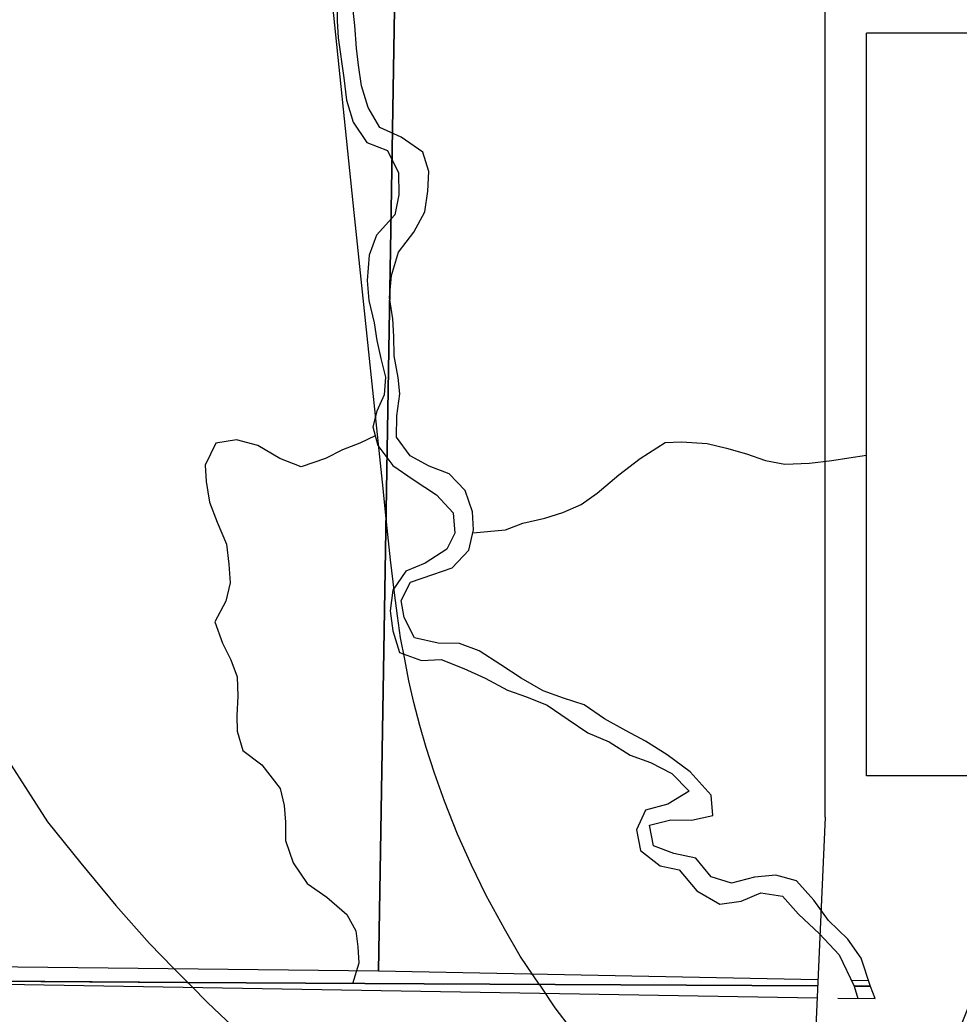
# Model space of a CAD drawing. Extents: x -1.2 to 34, y -8.5 to 22.
# Drawn here: x 6.085 to 6.654, y 17.705 to 18.307 of the extents above; entities that cross this region are included whole.
import ezdxf

# ---------------------------------------------------------------- set-up
doc = ezdxf.new("R2010")
doc.units = 0
for name, color, linetype in [('DV_X_County_Line', 7, 'Continuous'), ('GM_X_Major_River', 7, 'Continuous'), ('GM_X_Minor_River', 7, 'Continuous'), ('GM_X_Rail_Line', 7, 'Continuous'), ('GM_X_Section', 7, 'Continuous'), ('GM_X_State_Route', 7, 'Continuous'), ('GM_X_Unincorporated_Text', 7, 'Continuous'), ('SH_Cut_Line', 7, 'Continuous'), ('SH_Text', 7, 'Continuous')]:
    doc.layers.add(name, color=color, linetype=linetype)

msp = doc.modelspace()

# ---------------------------------------------------------------- linework, layer by layer
at = {"layer": 'DV_X_County_Line'}
msp.add_line((6.58091, 17.7147), (6.6036, 17.71432), dxfattribs=at)
msp.add_lwpolyline([(2.42579, 17.6899), (5.44456, 17.61022), (5.4511, 17.73366), (6.56837, 17.71491)], dxfattribs=at)
at = {"layer": 'GM_X_Major_River'}
for p, q in [((6.59075, 17.72181), (6.6007, 17.72175)), ((6.59075, 17.72181), (6.59295, 17.71449)), ((6.6036, 17.71432), (6.6007, 17.72175))]:
    msp.add_line(p, q, dxfattribs=at)
for points in [[(6.2771, 18.32911), (6.27747, 18.30672), (6.27802, 18.29647), (6.28146, 18.27224), (6.2832, 18.25861), (6.28722, 18.24539), (6.29541, 18.233), (6.30803, 18.22827), (6.31471, 18.21472), (6.31493, 18.20143), (6.31247, 18.18925), (6.30127, 18.17691), (6.2969, 18.1647), (6.29563, 18.14949), (6.29659, 18.13736), (6.29986, 18.12375), (6.30155, 18.11315), (6.30401, 18.10218), (6.30686, 18.09084), (6.30589, 18.0802), (6.30149, 18.07025), (6.29899, 18.06072), (6.30221, 18.04939), (6.31115, 18.03739), (6.32346, 18.02886), (6.33767, 18.01961), (6.34773, 18.00877), (6.3487, 17.99626), (6.34391, 17.98669), (6.33075, 17.97812), (6.31904, 17.97337), (6.31125, 17.96186), (6.30955, 17.9493), (6.31127, 17.93718), (6.31529, 17.92396), (6.32867, 17.91925), (6.34045, 17.91983), (6.35422, 17.91436), (6.36724, 17.9085), (6.38067, 17.90113), (6.39214, 17.89715), (6.40476, 17.89204), (6.41744, 17.88352), (6.42936, 17.87537), (6.44238, 17.86989), (6.45505, 17.86175), (6.46729, 17.8574), (6.48032, 17.85078), (6.49076, 17.83995), (6.47797, 17.83214), (6.46434, 17.8285), (6.45883, 17.81664), (6.46132, 17.80416), (6.47325, 17.79487), (6.4847, 17.7924), (6.49555, 17.77967), (6.50937, 17.77155), (6.52226, 17.77328), (6.53434, 17.77842), (6.5473, 17.77635), (6.55698, 17.76551), (6.56972, 17.75357), (6.58171, 17.74086), (6.59075, 17.72181)], [(6.6007, 17.72175), (6.59505, 17.73881), (6.58688, 17.75044), (6.57529, 17.76163), (6.56635, 17.77401), (6.55589, 17.78561), (6.54329, 17.78919), (6.53039, 17.78784), (6.51638, 17.78419), (6.50415, 17.78817), (6.49485, 17.7994), (6.4815, 17.80222), (6.46926, 17.80695), (6.46677, 17.81943), (6.47964, 17.82268), (6.49219, 17.82251), (6.50507, 17.82538), (6.50411, 17.83751), (6.49133, 17.85172), (6.47748, 17.86212), (6.46442, 17.87025), (6.45253, 17.87651), (6.43949, 17.88389), (6.42718, 17.89241), (6.41457, 17.89638), (6.40234, 17.90073), (6.38891, 17.90848), (6.37661, 17.91663), (6.36355, 17.92514), (6.35169, 17.9295), (6.33876, 17.92967), (6.32427, 17.93284), (6.31798, 17.94526), (6.31629, 17.95549), (6.32182, 17.96659), (6.33542, 17.97137), (6.34714, 17.97536), (6.35723, 17.98615), (6.36007, 17.99834), (6.35951, 18.00934), (6.35512, 18.02218), (6.34545, 18.03226), (6.33321, 18.037), (6.3217, 18.04326), (6.31353, 18.05451), (6.3137, 18.06742), (6.31538, 18.08073), (6.31446, 18.09059), (6.31197, 18.10383), (6.31177, 18.1156), (6.31122, 18.12622), (6.30911, 18.13908), (6.31041, 18.15239), (6.31474, 18.16651), (6.32404, 18.17881), (6.33068, 18.19107), (6.33238, 18.20362), (6.33295, 18.21539), (6.32933, 18.2271), (6.31626, 18.23638), (6.30324, 18.24223), (6.2962, 18.25426), (6.29218, 18.26748), (6.29046, 18.27998), (6.28915, 18.29021), (6.28816, 18.30386), (6.28681, 18.31674)]]:
    msp.add_lwpolyline(points, dxfattribs=at)
at = {"layer": 'GM_X_Minor_River'}
for points in [[(6.3005, 18.0554), (6.29125, 18.05082), (6.28065, 18.04693), (6.27044, 18.04153), (6.25567, 18.03647), (6.24271, 18.04168), (6.22935, 18.04954), (6.21641, 18.05284), (6.20389, 18.05084), (6.19755, 18.0375), (6.19801, 18.02763), (6.20002, 18.01512), (6.20468, 18.00301), (6.21049, 17.98978), (6.21173, 17.97764), (6.21259, 17.96626), (6.21002, 17.95523), (6.20329, 17.94264), (6.20796, 17.92978), (6.21298, 17.91957), (6.21687, 17.90936), (6.21735, 17.89759), (6.21669, 17.88582), (6.21677, 17.87633), (6.22028, 17.86459), (6.23175, 17.85596), (6.24289, 17.84163), (6.24526, 17.8314), (6.2461, 17.82116), (6.2462, 17.81015), (6.25087, 17.79652), (6.25933, 17.78407), (6.27117, 17.77582), (6.28342, 17.76529), (6.28882, 17.75547), (6.29004, 17.74561), (6.29051, 17.73575), (6.28675, 17.72338)], [(6.35966, 17.99661), (6.37944, 17.99842), (6.39004, 18.00231), (6.40331, 18.00546), (6.41429, 18.00897), (6.42527, 18.01362), (6.43509, 18.02053), (6.44828, 18.03165), (6.46112, 18.04163), (6.47623, 18.05125), (6.4861, 18.05171), (6.50168, 18.05071), (6.51348, 18.04777), (6.52566, 18.04446), (6.53709, 18.04038), (6.54888, 18.0382), (6.56369, 18.03871), (6.57735, 18.04034), (6.58759, 18.04194), (6.59822, 18.0437)]]:
    msp.add_lwpolyline(points, dxfattribs=at)
at = {"layer": 'GM_X_Rail_Line'}
for points in [[(6.4004, 17.72257), (6.3884, 17.74011), (6.37883, 17.75652), (6.36779, 17.77685), (6.3588, 17.79512), (6.35039, 17.81407), (6.34258, 17.83391), (6.33642, 17.85101), (6.33144, 17.86654), (6.32763, 17.87979), (6.324, 17.89379), (6.32087, 17.90681), (6.3184, 17.91999), (6.31593, 17.933), (6.31395, 17.94618), (6.31214, 17.96019), (6.30983, 17.98012), (6.30736, 18.00319), (6.30489, 18.02724), (6.28776, 18.19067), (6.27342, 18.32972)], [(6.4004, 17.72257), (6.40939, 17.70867), (6.42915, 17.68295), (6.44863, 17.65987), (6.47057, 17.63699), (6.49317, 17.61571), (6.51322, 17.59944), (6.53251, 17.58469), (6.5588, 17.56672), (6.56172, 17.56486)]]:
    msp.add_lwpolyline(points, dxfattribs=at)
at = {"layer": 'GM_X_Section'}
msp.add_line((6.59959, 17.72511), (6.58908, 17.72532), dxfattribs=at)
msp.add_lwpolyline([(5.4804, 18.76647), (6.31941, 18.751), (6.30244, 17.73095), (5.46463, 17.74022), (5.47904, 18.65123)], close=True, dxfattribs=at)
msp.add_lwpolyline([(6.56885, 17.72572), (6.30244, 17.73095), (6.31941, 18.751), (7.33888, 18.7336), (7.32966, 18.32433)], dxfattribs=at)
at = {"layer": 'GM_X_State_Route'}
for points in [[(6.06596, 17.87722), (6.10185, 17.82152), (6.12212, 17.79633), (6.14339, 17.77067), (6.16379, 17.74764), (6.17838, 17.73287)], [(6.17838, 17.73287), (6.18913, 17.72186), (6.19896, 17.71208), (6.21018, 17.7013), (6.21983, 17.69232), (6.23028, 17.6831), (6.24072, 17.67397), (6.27628, 17.64429), (6.29297, 17.63068), (6.29841, 17.62623)]]:
    msp.add_lwpolyline(points, dxfattribs=at)
at = {"layer": 'GM_X_Unincorporated_Text'}
for p, q in [((6.1864, 17.72419), (5.92075, 17.72582)), ((6.33014, 17.72331), (6.1864, 17.72419)), ((6.56869, 17.72212), (6.33014, 17.72331)), ((6.59065, 17.72201), (6.60063, 17.72196)), ((6.60063, 17.72196), (6.59065, 17.72201))]:
    msp.add_line(p, q, dxfattribs=at)
msp.add_lwpolyline([(4.40933, 17.64895), (4.68667, 17.63711), (5.34221, 17.60913), (5.44456, 17.61022), (5.4511, 17.73366), (5.92075, 17.72582), (6.1864, 17.72419), (6.33014, 17.72331), (6.56869, 17.72212)], dxfattribs=at)
at = {"layer": 'SH_Cut_Line'}
for p, q in [((6.59065, 17.72201), (6.60063, 17.72196)), ((6.60063, 17.72196), (6.59065, 17.72201))]:
    msp.add_line(p, q, dxfattribs=at)
for points in [[(6.56869, 17.72212), (6.33014, 17.72331), (6.1864, 17.72419), (5.92075, 17.72582), (5.4511, 17.73366), (5.44456, 17.61022), (5.34221, 17.60913), (4.68667, 17.63711), (4.40933, 17.64895)], [(4.40933, 17.64895), (4.68667, 17.63711), (5.34221, 17.60913), (5.44456, 17.61022), (5.4511, 17.73366), (5.92075, 17.72582), (6.1864, 17.72419), (6.33014, 17.72331), (6.56869, 17.72212)]]:
    msp.add_lwpolyline(points, dxfattribs=at)
at = {"layer": 'SH_Text'}
for p, q in [((6.59822, 17.84933), (6.59822, 18.29933)), ((8.18634, 18.29933), (6.59822, 18.29933)), ((8.18634, 17.84933), (6.59822, 17.84933))]:
    msp.add_line(p, q, dxfattribs=at)
for points in [[(6.57322, 17.82433), (6.57322, 18.32433), (8.21134, 18.32433), (8.21134, 17.82433), (6.70634, 17.82433)], [(6.57322, 17.82433), (6.55672, 17.452), (6.70634, 17.82433)]]:
    msp.add_lwpolyline(points, dxfattribs=at)

doc.saveas('drawing.dxf')
